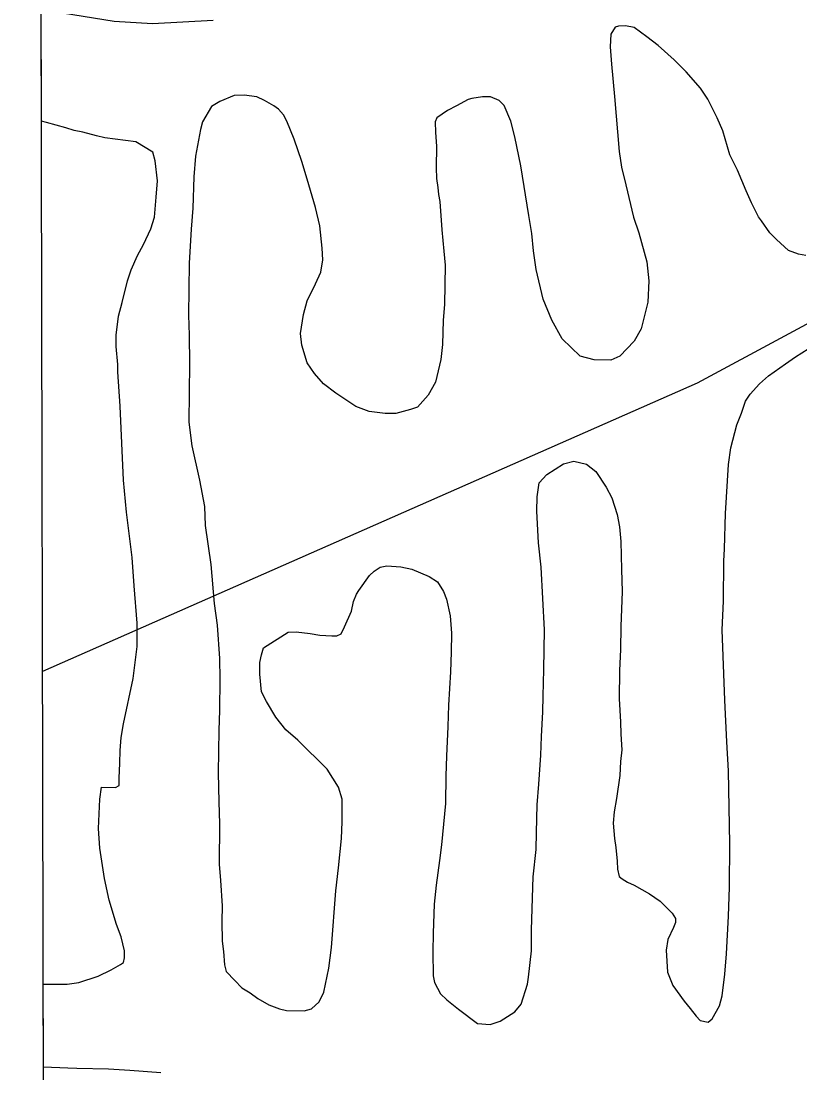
# Model space of a CAD drawing. Extents: x 3355677 to 3393573, y 612928 to 638357.
# Drawn here: x 3359768 to 3360376, y 628478 to 629300 of the extents above; entities that cross this region are included whole.
import ezdxf

# ---------------------------------------------------------------- set-up
doc = ezdxf.new("R2010")
doc.units = 0
for name, color, linetype in [('V-GRID-FRAM', 7, 'Continuous'), ('V-SITE-VEGE', 7, 'Continuous'), ('V-TOPO-SHOR', 7, 'Continuous'), ('V-UTIL-LINE', 7, 'Continuous')]:
    doc.layers.add(name, color=color, linetype=linetype)

msp = doc.modelspace()

# ---------------------------------------------------------------- linework, layer by layer
at = {"layer": 'V-GRID-FRAM'}
msp.add_lwpolyline([(3359767.89, 636495.86), (3391341.63, 636578.52), (3391397.17, 618394.77), (3359807.56, 618312.07), (3359767.89, 636495.86)], dxfattribs=at)
at = {"layer": 'V-SITE-VEGE'}
for p, q in [((3359783.76, 629221.63), (3359781.47, 630272.78)), ((3360231.61, 629295), (3360228.39, 629289.52)), ((3360234.37, 629295.75), (3360231.61, 629295)), ((3360239.89, 629296.08), (3360234.37, 629295.75)), ((3360246.57, 629294.81), (3360239.89, 629296.08)), ((3360256.33, 629287.6), (3360246.57, 629294.81)), ((3360228.39, 629289.52), (3360227.87, 629279.68)), ((3360265.31, 629280.79), (3360256.33, 629287.6)), ((3360227.87, 629279.68), (3360228.89, 629266.28)), ((3360277.78, 629269.6), (3360265.31, 629280.79)), ((3360287.12, 629260.04), (3360277.78, 629269.6)), ((3360228.89, 629266.28), (3360231.33, 629241.03)), ((3360298.38, 629247.29), (3360287.12, 629260.04)), ((3360304.18, 629238.95), (3360298.38, 629247.29)), ((3359923.21, 629236.98), (3359916.46, 629233.13)), ((3359934.3, 629241.57), (3359923.21, 629236.98)), ((3359942.18, 629241.87), (3359934.3, 629241.57)), ((3359952.01, 629240.57), (3359942.18, 629241.87)), ((3359957.89, 629237.73), (3359952.01, 629240.57)), ((3359965.32, 629233.7), (3359957.89, 629237.73)), ((3360117.05, 629238.51), (3360107.93, 629233.5)), ((3360119.82, 629239.27), (3360117.05, 629238.51)), ((3360128.11, 629240.74), (3360119.82, 629239.27)), ((3360134.41, 629240.66), (3360128.11, 629240.74)), ((3360141.08, 629237.82), (3360134.41, 629240.66)), ((3360144.96, 629233.83), (3360141.08, 629237.82)), ((3360231.33, 629241.03), (3360234.73, 629198.05)), ((3360311.49, 629224.28), (3360304.18, 629238.95)), ((3359916.46, 629233.13), (3359909.62, 629221)), ((3359968.83, 629230.9), (3359965.32, 629233.7)), ((3359972.72, 629226.52), (3359968.83, 629230.9)), ((3359975.42, 629221.76), (3359972.72, 629226.52)), ((3360100.8, 629230.05), (3360092.45, 629224.24)), ((3360107.93, 629233.5), (3360100.8, 629230.05)), ((3360150.33, 629221.55), (3360144.96, 629233.83)), ((3359787.88, 629220.54), (3359783.76, 629221.63)), ((3359802.8, 629216.42), (3359787.88, 629220.54)), ((3359909.62, 629221), (3359907.97, 629215.11)), ((3359981.15, 629207.5), (3359975.42, 629221.76)), ((3360092.45, 629224.24), (3360091.23, 629221.11)), ((3360091.23, 629221.11), (3360091.52, 629212.83)), ((3360153.33, 629209.3), (3360150.33, 629221.55)), ((3360315.69, 629213.98), (3360311.49, 629224.28)), ((3359809.47, 629214.37), (3359802.8, 629216.42)), ((3359816.15, 629213.1), (3359809.47, 629214.37)), ((3359826.75, 629210.21), (3359816.15, 629213.1)), ((3359833.43, 629208.55), (3359826.75, 629210.21)), ((3359907.97, 629215.11), (3359904.16, 629194.28)), ((3360091.52, 629212.83), (3360092.18, 629202.18)), ((3360158.17, 629186.79), (3360153.33, 629209.3)), ((3360321.37, 629195.39), (3360315.69, 629213.98)), ((3359857.42, 629205.5), (3359833.43, 629208.55)), ((3359870.71, 629197.45), (3359857.42, 629205.5)), ((3359987.23, 629190.09), (3359981.15, 629207.5)), ((3360092.18, 629202.18), (3360091.96, 629185.25)), ((3359872.6, 629190.73), (3359870.71, 629197.45)), ((3359904.16, 629194.28), (3359902.78, 629178.14)), ((3360234.73, 629198.05), (3360236.55, 629185.81)), ((3360327.13, 629183.5), (3360321.37, 629195.39)), ((3359874.38, 629174.95), (3359872.6, 629190.73)), ((3359991.4, 629176.26), (3359987.23, 629190.09)), ((3360091.96, 629185.25), (3360092.25, 629176.97)), ((3360164.39, 629148.1), (3360158.17, 629186.79)), ((3360236.55, 629185.81), (3360239.93, 629171.98)), ((3359902.78, 629178.14), (3359902.08, 629153.73)), ((3360092.25, 629176.97), (3360093.35, 629169.87)), ((3360334.02, 629167.27), (3360327.13, 629183.5)), ((3359873.43, 629162.36), (3359874.38, 629174.95)), ((3359997.82, 629154.11), (3359991.4, 629176.26)), ((3360093.35, 629169.87), (3360093.68, 629164.35)), ((3360239.93, 629171.98), (3360245.92, 629146.7)), ((3359872.05, 629146.61), (3359873.43, 629162.36)), ((3360093.68, 629164.35), (3360094.79, 629158.82)), ((3360338.24, 629157.76), (3360334.02, 629167.27)), ((3359902.08, 629153.73), (3359900.7, 629137.2)), ((3360001.19, 629139.89), (3359997.82, 629154.11)), ((3360094.79, 629158.82), (3360096.48, 629136.73)), ((3360343.62, 629147.06), (3360338.24, 629157.76)), ((3359869.18, 629137.59), (3359872.05, 629146.61)), ((3360166.57, 629133.9), (3360164.39, 629148.1)), ((3360245.92, 629146.7), (3360250.1, 629134.43)), ((3360345.94, 629143.88), (3360343.62, 629147.06)), ((3360352.52, 629134.34), (3360345.94, 629143.88)), ((3359863.52, 629125.45), (3359869.18, 629137.59)), ((3359900.7, 629137.2), (3359899.18, 629110.82)), ((3360002.94, 629122.53), (3360001.19, 629139.89)), ((3360096.48, 629136.73), (3360097.85, 629120.17)), ((3360167.98, 629120.48), (3360166.57, 629133.9)), ((3360250.1, 629134.43), (3360256.51, 629111.9)), ((3360357.58, 629129.16), (3360352.52, 629134.34)), ((3360366.93, 629120.77), (3360357.58, 629129.16)), ((3359858.69, 629116.84), (3359863.52, 629125.45)), ((3360003.62, 629113.46), (3360002.94, 629122.53)), ((3360097.85, 629120.17), (3360098.9, 629109.13)), ((3360170.16, 629105.88), (3360167.98, 629120.48)), ((3360374.77, 629117.91), (3360366.93, 629120.77)), ((3359853.81, 629105.48), (3359858.69, 629116.84)), ((3359899.18, 629110.82), (3359898.68, 629070.25)), ((3360001.92, 629103.64), (3360003.62, 629113.46)), ((3360256.51, 629111.9), (3360257.9, 629096.91)), ((3360380.67, 629116.66), (3360374.77, 629117.91)), ((3359850.95, 629096.84), (3359853.81, 629105.48)), ((3359997.87, 629094.63), (3360001.92, 629103.64)), ((3360098.9, 629109.13), (3360098.52, 629078.4)), ((3360175.39, 629082.57), (3360170.16, 629105.88)), ((3359846.8, 629079.96), (3359850.95, 629096.84)), ((3359991.4, 629081.31), (3359997.87, 629094.63)), ((3360257.9, 629096.91), (3360257.3, 629080.37)), ((3359843.91, 629069.36), (3359846.8, 629079.96)), ((3359988.51, 629070.71), (3359991.4, 629081.31)), ((3360098.52, 629078.4), (3360097.57, 629066.2)), ((3360182.28, 629066.33), (3360175.39, 629082.57)), ((3360257.3, 629080.37), (3360251.92, 629059.56)), ((3359898.68, 629070.25), (3359899.27, 629054.49)), ((3359985.96, 629055.77), (3359988.51, 629070.71)), ((3359842.15, 629054.41), (3359843.91, 629069.36)), ((3360097.57, 629066.2), (3360096.95, 629047.3)), ((3360190.37, 629051.66), (3360182.28, 629066.33)), ((3359842.04, 629045.74), (3359842.15, 629054.41)), ((3359899.27, 629054.49), (3359899.39, 629032.43)), ((3359987.03, 629046.7), (3359985.96, 629055.77)), ((3360251.92, 629059.56), (3360246.68, 629049.77)), ((3359843.44, 629031.54), (3359842.04, 629045.74)), ((3359991.19, 629032.86), (3359987.03, 629046.7)), ((3360096.95, 629047.3), (3360095.62, 629035.5)), ((3360204.38, 629038.09), (3360190.37, 629051.66)), ((3360246.68, 629049.77), (3360235.5, 629038.09)), ((3360215.38, 629035.19), (3360204.38, 629038.09)), ((3360235.5, 629038.09), (3360228.38, 629035.03)), ((3360364.65, 629032.15), (3360372.59, 629037.57)), ((3360372.59, 629037.57), (3360382.52, 629043.75)), ((3359843.37, 629026.03), (3359843.44, 629031.54)), ((3359899.39, 629032.43), (3359898.82, 628986.73)), ((3359997, 629024.51), (3359991.19, 629032.86)), ((3360095.62, 629035.5), (3360091.46, 629017.82)), ((3360228.38, 629035.03), (3360215.38, 629035.19)), ((3360351.53, 629022.86), (3360364.65, 629032.15)), ((3359845.4, 628999.22), (3359843.37, 629026.03)), ((3360003.99, 629016.55), (3359997, 629024.51)), ((3360344.36, 629016.65), (3360351.53, 629022.86)), ((3360013.75, 629009.33), (3360003.99, 629016.55)), ((3360091.46, 629017.82), (3360085.82, 629007.65)), ((3360337.17, 629008.46), (3360344.36, 629016.65)), ((3360029.37, 628998.9), (3360013.75, 629009.33)), ((3360085.82, 629007.65), (3360077.43, 628998.3)), ((3360333.56, 629002.99), (3360337.17, 629008.46)), ((3359847.83, 628941.27), (3359845.4, 628999.22)), ((3360039.57, 628994.83), (3360029.37, 628998.9)), ((3360071.89, 628996.4), (3360060.43, 628993.39)), ((3360077.43, 628998.3), (3360071.89, 628996.4)), ((3360330.29, 628993.58), (3360333.56, 629002.99)), ((3360052.16, 628993.49), (3360039.57, 628994.83)), ((3360060.43, 628993.39), (3360052.16, 628993.49)), ((3360326.63, 628984.57), (3360330.29, 628993.58)), ((3359898.82, 628986.73), (3359901.35, 628968.19)), ((3360322.07, 628966.5), (3360326.63, 628984.57)), ((3359901.35, 628968.19), (3359907.32, 628941.32)), ((3360320.34, 628953.52), (3360322.07, 628966.5)), ((3360191.52, 628953.94), (3360199.42, 628956.21)), ((3360199.42, 628956.21), (3360209.24, 628953.72)), ((3360178.42, 628945.83), (3360191.52, 628953.94)), ((3360209.24, 628953.72), (3360216.66, 628948.11)), ((3360216.66, 628948.11), (3360224.78, 628935.8)), ((3360317.89, 628915.34), (3360320.34, 628953.52)), ((3359850.28, 628916.43), (3359847.83, 628941.27)), ((3359907.32, 628941.32), (3359911, 628920.79)), ((3360170.71, 628928.2), (3360172.42, 628939.21)), ((3360172.42, 628939.21), (3360178.42, 628945.83)), ((3360224.78, 628935.8), (3360229.01, 628927.47)), ((3360170.58, 628917.17), (3360170.71, 628928.2)), ((3360229.01, 628927.47), (3360233.18, 628914.42)), ((3359854.57, 628880.91), (3359850.28, 628916.43)), ((3359911, 628920.79), (3359911.6, 628905.81)), ((3360171.84, 628892.33), (3360170.58, 628917.17)), ((3360233.18, 628914.42), (3360235.03, 628904.95)), ((3360317.15, 628887.77), (3360317.89, 628915.34)), ((3359911.6, 628905.81), (3359915.96, 628875.43)), ((3360235.03, 628904.95), (3360236.07, 628893.51)), ((3360173.97, 628873.4), (3360171.84, 628892.33)), ((3360236.07, 628893.51), (3360236.58, 628871.44)), ((3359856.26, 628858.83), (3359854.57, 628880.91)), ((3360316.64, 628877.93), (3360317.15, 628887.77)), ((3359915.96, 628875.43), (3359918.73, 628845.06)), ((3360043.53, 628870.29), (3360048.3, 628873.39)), ((3360048.3, 628873.39), (3360053.43, 628874.51)), ((3360053.43, 628874.51), (3360064.45, 628873.58)), ((3360064.45, 628873.58), (3360073.1, 628871.9)), ((3360176.51, 628824.52), (3360173.97, 628873.4)), ((3360316.25, 628846.81), (3360316.64, 628877.93)), ((3360031.53, 628855.08), (3360039.94, 628866.79)), ((3360039.94, 628866.79), (3360043.53, 628870.29)), ((3360073.1, 628871.9), (3360086.43, 628866.21)), ((3360086.43, 628866.21), (3360093.06, 628861.8)), ((3360236.58, 628871.44), (3360237.16, 628854.49)), ((3359858.66, 628829.65), (3359856.26, 628858.83)), ((3360093.06, 628861.8), (3360097.7, 628854.26)), ((3360027.48, 628846.46), (3360029.91, 628852.34)), ((3360029.91, 628852.34), (3360031.53, 628855.08)), ((3360097.7, 628854.26), (3360099.99, 628848.32)), ((3360099.99, 628848.32), (3360102.98, 628835.28)), ((3360237.16, 628854.49), (3360236.03, 628826.93)), ((3359918.73, 628845.06), (3359920.88, 628828.09)), ((3360025.81, 628839), (3360027.48, 628846.46)), ((3360315.18, 628824.37), (3360316.25, 628846.81)), ((3360020.54, 628826.85), (3360025.81, 628839)), ((3360102.98, 628835.28), (3360103.99, 628821.87)), ((3359858.43, 628811.53), (3359858.66, 628829.65)), ((3359920.88, 628828.09), (3359922.92, 628802.06)), ((3360017.71, 628821.37), (3360020.54, 628826.85)), ((3360176.13, 628793.4), (3360176.51, 628824.52)), ((3360236.03, 628826.93), (3360235.81, 628809.2)), ((3360317.26, 628769.58), (3360315.18, 628824.37)), ((3359957.3, 628810.3), (3359976.36, 628822.67)), ((3359976.36, 628822.67), (3359982.67, 628822.99)), ((3359982.67, 628822.99), (3359993.68, 628821.67)), ((3359993.68, 628821.67), (3360001.15, 628820.39)), ((3360001.15, 628820.39), (3360010.6, 628819.88)), ((3360010.6, 628819.88), (3360014.54, 628819.83)), ((3360014.54, 628819.83), (3360017.71, 628821.37)), ((3360103.99, 628821.87), (3360103.81, 628806.91)), ((3359855.36, 628786.36), (3359858.43, 628811.53)), ((3359955.66, 628804.81), (3359957.3, 628810.3)), ((3360103.81, 628806.91), (3360103.22, 628791.55)), ((3360235.81, 628809.2), (3360235.21, 628792.67)), ((3359922.92, 628802.06), (3359923.12, 628785.91)), ((3359954.29, 628789.85), (3359954.4, 628798.91)), ((3359954.4, 628798.91), (3359955.66, 628804.81)), ((3360103.22, 628791.55), (3360101.72, 628765.57)), ((3360175.47, 628772.53), (3360176.13, 628793.4)), ((3360235.21, 628792.67), (3360234.94, 628770.61)), ((3359847.83, 628750.99), (3359855.36, 628786.36)), ((3359923.12, 628785.91), (3359922.81, 628761.49)), ((3359955.69, 628776.05), (3359954.29, 628789.85)), ((3359959.54, 628768.52), (3359955.69, 628776.05)), ((3359966.87, 628756.21), (3359959.54, 628768.52)), ((3360175.32, 628760.32), (3360175.47, 628772.53)), ((3360234.94, 628770.61), (3360235.89, 628752.47)), ((3360318.82, 628736.86), (3360317.26, 628769.58)), ((3359922.81, 628761.49), (3359922.23, 628746.13)), ((3360101.72, 628765.57), (3360101.12, 628749.03)), ((3360174.29, 628741.03), (3360175.32, 628760.32)), ((3359846.12, 628740.38), (3359847.83, 628750.99)), ((3359974.62, 628746.27), (3359966.87, 628756.21)), ((3360235.89, 628752.47), (3360236.17, 628743.02)), ((3359922.23, 628746.13), (3359921.81, 628712.65)), ((3359983.98, 628738.27), (3359974.62, 628746.27)), ((3360101.12, 628749.03), (3360100.04, 628725.8)), ((3360236.17, 628743.02), (3360236.81, 628730.8)), ((3359845.21, 628730.15), (3359846.12, 628740.38)), ((3360006.94, 628715.53), (3359983.98, 628738.27)), ((3360173.72, 628726.46), (3360174.29, 628741.03)), ((3360320.12, 628714.4), (3360318.82, 628736.86)), ((3359845.09, 628720.3), (3359845.21, 628730.15)), ((3360100.04, 628725.8), (3360099.46, 628710.44)), ((3360172.26, 628704.02), (3360173.72, 628726.46)), ((3360236.81, 628730.8), (3360235.9, 628721.74)), ((3359844.55, 628708.49), (3359845.09, 628720.3)), ((3360235.9, 628721.74), (3360235.37, 628710.72)), ((3359844.48, 628702.98), (3359844.55, 628708.49)), ((3359921.81, 628712.65), (3359922.32, 628690.19)), ((3360015.83, 628701.63), (3360006.94, 628715.53)), ((3360099.46, 628710.44), (3360099.19, 628688.78)), ((3360235.37, 628710.72), (3360232.79, 628692.63)), ((3360321.38, 628657.26), (3360320.12, 628714.4)), ((3359829.37, 628692.13), (3359830.67, 628701.57)), ((3359830.67, 628701.57), (3359841.7, 628701.44)), ((3359841.7, 628701.44), (3359844.48, 628702.98)), ((3360018.47, 628692.15), (3360015.83, 628701.63)), ((3360170.88, 628687.89), (3360172.26, 628704.02)), ((3359828.3, 628669.3), (3359829.37, 628692.13)), ((3360018.64, 628674.42), (3360018.47, 628692.15)), ((3360232.79, 628692.63), (3360231.08, 628682.41)), ((3359922.32, 628690.19), (3359922.89, 628672.85)), ((3360099.19, 628688.78), (3360096.03, 628656.51)), ((3360170.21, 628666.23), (3360170.88, 628687.89)), ((3360231.08, 628682.41), (3360230.18, 628673.36)), ((3359829.29, 628653.92), (3359828.3, 628669.3)), ((3359922.89, 628672.85), (3359922.5, 628641.34)), ((3360018.09, 628661.42), (3360018.64, 628674.42)), ((3360230.18, 628673.36), (3360231.22, 628661.53)), ((3360015.83, 628638.6), (3360018.09, 628661.42)), ((3360170.04, 628652.83), (3360170.21, 628666.23)), ((3360231.22, 628661.53), (3360232.31, 628654.42)), ((3359832.94, 628630.24), (3359829.29, 628653.92)), ((3360096.03, 628656.51), (3360094.7, 628644.32)), ((3360167.81, 628631.59), (3360170.04, 628652.83)), ((3360232.31, 628654.42), (3360233.36, 628643.77)), ((3360320.96, 628623.38), (3360321.38, 628657.26)), ((3360094.7, 628644.32), (3360092.09, 628625.05)), ((3360233.36, 628643.77), (3360233.68, 628637.47)), ((3359922.5, 628641.34), (3359923.52, 628628.72)), ((3360013.64, 628620.5), (3360015.83, 628638.6)), ((3360233.68, 628637.47), (3360234.79, 628631.94)), ((3359836.66, 628613.25), (3359832.94, 628630.24)), ((3359923.52, 628628.72), (3359924.85, 628609)), ((3360167.21, 628615.05), (3360167.81, 628631.59)), ((3360234.79, 628631.94), (3360237.13, 628629.94)), ((3360237.13, 628629.94), (3360241.43, 628627.52)), ((3360241.43, 628627.52), (3360246.52, 628625.1)), ((3360010.33, 628576.42), (3360013.64, 628620.5)), ((3360092.09, 628625.05), (3360090.33, 628610.1)), ((3360246.52, 628625.1), (3360258.65, 628618.25)), ((3360258.65, 628618.25), (3360266.85, 628612.63)), ((3360320.28, 628600.94), (3360320.96, 628623.38)), ((3359842.34, 628594.27), (3359836.66, 628613.25)), ((3360090.33, 628610.1), (3360089.66, 628587.65)), ((3360166.51, 628589.85), (3360167.21, 628615.05)), ((3360266.85, 628612.63), (3360276.19, 628603.06)), ((3359924.85, 628609), (3359924.7, 628596.79)), ((3360276.19, 628603.06), (3360278.9, 628599.08)), ((3359846.16, 628584.77), (3359842.34, 628594.27)), ((3359924.7, 628596.79), (3359924.91, 628581.42)), ((3360278.86, 628595.93), (3360277.23, 628592.01)), ((3360278.9, 628599.08), (3360278.86, 628595.93)), ((3360318.73, 628571.41), (3360320.28, 628600.94)), ((3360089.66, 628587.65), (3360089.47, 628573.08)), ((3360166.31, 628573.7), (3360166.51, 628589.85)), ((3360277.23, 628592.01), (3360272.78, 628582.61)), ((3359848.78, 628573.7), (3359846.16, 628584.77)), ((3359924.91, 628581.42), (3359925.99, 628573.14)), ((3360272.78, 628582.61), (3360271.5, 628574.36)), ((3359848.71, 628568.19), (3359848.78, 628573.7)), ((3359925.99, 628573.14), (3359926.65, 628562.89)), ((3360008.16, 628560.3), (3360010.33, 628576.42)), ((3360089.47, 628573.08), (3360089.63, 628554.16)), ((3360164.08, 628553.24), (3360166.31, 628573.7)), ((3360271.5, 628574.36), (3360272.46, 628557.01)), ((3360317.36, 628555.67), (3360318.73, 628571.41)), ((3359838.35, 628558.86), (3359845.5, 628563.11)), ((3359845.5, 628563.11), (3359847.88, 628564.66)), ((3359847.88, 628564.66), (3359848.71, 628568.19)), ((3359926.65, 628562.89), (3359928.16, 628557.75)), ((3359813.02, 628548.94), (3359828.05, 628553.87)), ((3359828.05, 628553.87), (3359838.35, 628558.86)), ((3359928.16, 628557.75), (3359934.77, 628550.57)), ((3360004.38, 628541.44), (3360008.16, 628560.3)), ((3360089.63, 628554.16), (3360090.75, 628549.03)), ((3360163.22, 628547.73), (3360164.08, 628553.24)), ((3360272.46, 628557.01), (3360276.67, 628546.71)), ((3360315.18, 628538.75), (3360317.36, 628555.67)), ((3359785.37, 628482.83), (3359785.23, 628547.71)), ((3359785.23, 628547.71), (3359789.75, 628547.65)), ((3359789.75, 628547.65), (3359803.94, 628547.87)), ((3359803.94, 628547.87), (3359813.02, 628548.94)), ((3359934.77, 628550.57), (3359940.21, 628544.99)), ((3359940.21, 628544.99), (3359946.86, 628540.97)), ((3360090.75, 628549.03), (3360095.37, 628540.31)), ((3360158.3, 628532.04), (3360163.22, 628547.73)), ((3360276.67, 628546.71), (3360285.58, 628534.39)), ((3359946.86, 628540.97), (3359952.71, 628536.56)), ((3359952.71, 628536.56), (3359961.32, 628531.73)), ((3360000.75, 628534), (3360004.38, 628541.44)), ((3360095.37, 628540.31), (3360100.43, 628535.51)), ((3360313.11, 628530.9), (3360315.18, 628538.75)), ((3359961.32, 628531.73), (3359969.55, 628528.47)), ((3359969.55, 628528.47), (3359975.05, 628527.22)), ((3359988.84, 628527.05), (3359994.77, 628528.56)), ((3359994.77, 628528.56), (3360000.75, 628534)), ((3360100.43, 628535.51), (3360109.4, 628528.31)), ((3360109.4, 628528.31), (3360124.24, 628517.1)), ((3360153.5, 628526.19), (3360158.3, 628532.04)), ((3360285.58, 628534.39), (3360290.24, 628528.82)), ((3360290.24, 628528.82), (3360294.89, 628522.85)), ((3360307.47, 628520.73), (3360313.11, 628530.9)), ((3359975.05, 628527.22), (3359988.84, 628527.05)), ((3360141.98, 628518.85), (3360153.5, 628526.19)), ((3360294.89, 628522.85), (3360298, 628519.27)), ((3360298, 628519.27), (3360304.28, 628518.01)), ((3360304.28, 628518.01), (3360307.47, 628520.73)), ((3360124.24, 628517.1), (3360134.07, 628516.18)), ((3360134.07, 628516.18), (3360141.98, 628518.85)), ((3359804.3, 628482.07), (3359785.37, 628482.83)), ((3359811.4, 628481.99), (3359804.3, 628482.07)), ((3359836.2, 628481.28), (3359811.4, 628481.99)), ((3359852.74, 628480.29), (3359836.2, 628481.28)), ((3359877.14, 628478.41), (3359852.74, 628480.29))]:
    msp.add_line(p, q, dxfattribs=at)
at = {"layer": 'V-TOPO-SHOR'}
msp.add_lwpolyline([(3359792.09, 629307.43), (3359840.47, 629299.68), (3359870.51, 629297.85), (3359917.83, 629300.57)], dxfattribs=at)
at = {"layer": 'V-UTIL-LINE'}
for points in [[(3361887.4, 629835.06), (3361277.32, 629517.23), (3360789.91, 629283.2), (3360295.75, 629017.07), (3359784.7, 628792.03)], [(3359784.7, 628792.03), (3359784.7, 628792.03)]]:
    msp.add_lwpolyline(points, dxfattribs=at)

doc.saveas('drawing.dxf')
